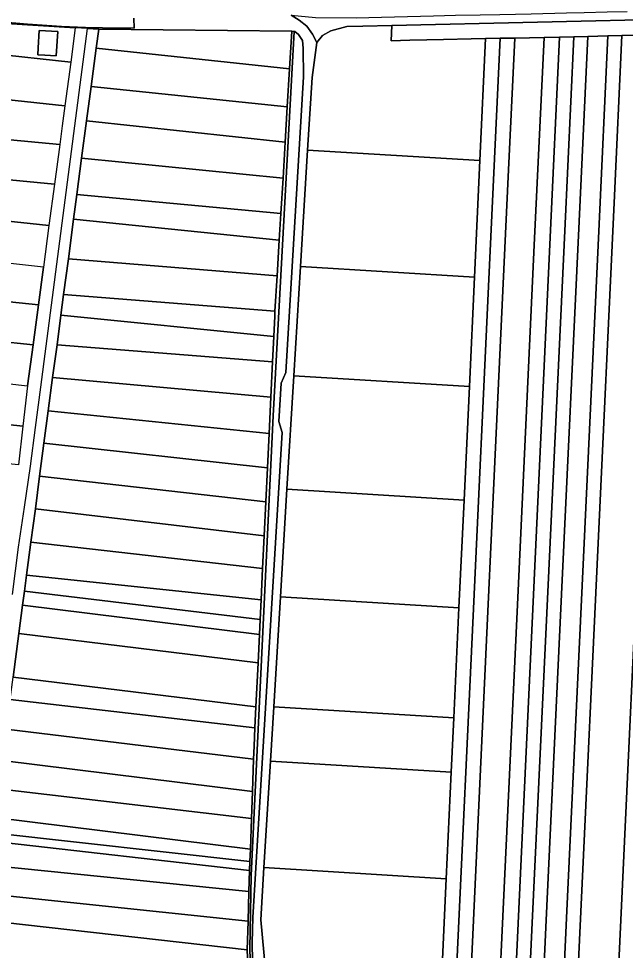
# Model space of a CAD drawing. Extents: x -521939 to -516426, y -1197857 to -1189551.
# Drawn here: x -519454.5 to -519137.7, y -1191463.5 to -1190976.7 of the extents above; entities that cross this region are included whole.
import ezdxf

# ---------------------------------------------------------------- set-up
doc = ezdxf.new("R2010")
doc.units = 0
for name, color, linetype in [('95560013', 7, 'Continuous'), ('95590013', 7, 'Continuous'), ('95610013', 7, 'Continuous'), ('95630013', 7, 'Continuous'), ('95640013', 7, 'Continuous')]:
    doc.layers.add(name, color=color, linetype=linetype)

msp = doc.modelspace()

# ---------------------------------------------------------------- linework, layer by layer
at = {"layer": '95560013'}
for points in [[(-519303.58, -1191045.38), (-519301.28, -1191007.53), (-519298.74, -1190989.11), (-519295.79, -1190985.5), (-519291.48, -1190983.01), (-519283.11, -1190980.88), (-519274.66, -1190980.61), (-519259.67, -1190980.24), (-519259.96, -1190988.33), (-519250.24, -1190988.04), (-519241.28, -1190987.85), (-519232.69, -1190987.61), (-519218.24, -1190987.34), (-519210.6, -1190987.17), (-519213.59, -1191050.84)], [(-519311.8, -1190983.33), (-519312.98, -1191002.89), (-519413.94, -1190992.07), (-519412.63, -1190982.16)], [(-519332.52, -1191459.34), (-519332.36, -1191469.24), (-519331.7, -1191478.8), (-519332.56, -1191478.87), (-519333.28, -1191478.93), (-519333.8, -1191462.73), (-519332.97, -1191424.43), (-519324.55, -1191246.23), (-519321.62, -1191184.22), (-519311.82, -1191005.75), (-519310.59, -1190983.35), (-519310.24, -1190983.36), (-519308.33, -1190985.05), (-519306.31, -1190988.17), (-519305.81, -1190992.14), (-519305.71, -1191007.17), (-519315.01, -1191161.64), (-519317.35, -1191167.16), (-519318.55, -1191187.13), (-519316.89, -1191192.89), (-519321.4, -1191267.83), (-519332.14, -1191446.29)], [(-519139.45, -1190985.59), (-519118.38, -1190985.11), (-519121.87, -1191059.6), (-519130.42, -1191242.09), (-519139, -1191425.22), (-519147.55, -1191607.71), (-519169.08, -1191617.36), (-519160.57, -1191435.91), (-519152.06, -1191254.46), (-519143.55, -1191073.01)], [(-519118.38, -1190985.11), (-519103.75, -1190984.78), (-519107.13, -1191057.48), (-519115.56, -1191238.8), (-519123.97, -1191419.69), (-519132.38, -1191600.58), (-519147.55, -1191607.71), (-519139, -1191425.22), (-519130.42, -1191242.09), (-519121.87, -1191059.6)], [(-519233.95, -1191646.37), (-519241.65, -1191649.81), (-519236.33, -1191536.36), (-519233.67, -1191479.5), (-519231.17, -1191426.05), (-519228.55, -1191370.34), (-519227.23, -1191342.05), (-519224.53, -1191284.5), (-519221.9, -1191228.24), (-519219.11, -1191168.85), (-519216.44, -1191111.73), (-519213.59, -1191050.84), (-519210.6, -1190987.17), (-519202.99, -1190986.99), (-519208.9, -1191112.86), (-519217.16, -1191288.78), (-519225.69, -1191470.45)], [(-519202.99, -1190986.99), (-519195.39, -1190986.84), (-519198.96, -1191063.06), (-519207.33, -1191241.76), (-519209.59, -1191290.03), (-519217.85, -1191466.45), (-519226.11, -1191642.87), (-519233.95, -1191646.37), (-519225.69, -1191470.45), (-519217.16, -1191288.78), (-519208.9, -1191112.86)], [(-519195.39, -1190986.84), (-519180.12, -1190986.51), (-519185.2, -1191095.03), (-519193.65, -1191275.54), (-519201.96, -1191453.06), (-519210.52, -1191635.92), (-519226.11, -1191642.87), (-519217.85, -1191466.45), (-519209.59, -1191290.03), (-519207.33, -1191241.76), (-519198.96, -1191063.06)], [(-519180.12, -1190986.51), (-519171.98, -1190986.32), (-519177.06, -1191094.78), (-519185.45, -1191273.91), (-519193.84, -1191453.04), (-519202.23, -1191632.17), (-519210.52, -1191635.92), (-519201.96, -1191453.06), (-519193.65, -1191275.54), (-519185.2, -1191095.03)], [(-519171.98, -1190986.32), (-519164.58, -1190986.14), (-519169.33, -1191087.59), (-519177.99, -1191272.55), (-519186.26, -1191449.18), (-519194.67, -1191628.8), (-519202.23, -1191632.17), (-519193.84, -1191453.04), (-519185.45, -1191273.91), (-519177.06, -1191094.78)], [(-519164.58, -1190986.14), (-519157.3, -1190985.98), (-519162.17, -1191090), (-519170.6, -1191270.06), (-519178.92, -1191447.77), (-519187.24, -1191625.48), (-519194.67, -1191628.8), (-519186.26, -1191449.18), (-519177.99, -1191272.55), (-519169.33, -1191087.59)], [(-519157.3, -1190985.98), (-519146.73, -1190985.75), (-519151.51, -1191087.8), (-519159.84, -1191265.64), (-519168.14, -1191442.84), (-519176.47, -1191620.68), (-519187.24, -1191625.48), (-519178.92, -1191447.77), (-519170.6, -1191270.06), (-519162.17, -1191090)], [(-519146.73, -1190985.75), (-519139.45, -1190985.59), (-519143.55, -1191073.01), (-519152.06, -1191254.46), (-519160.57, -1191435.91), (-519169.08, -1191617.36), (-519176.47, -1191620.68), (-519168.14, -1191442.84), (-519159.84, -1191265.64), (-519151.51, -1191087.8)], [(-519312.98, -1191002.89), (-519314.17, -1191022.71), (-519416.58, -1191012.09), (-519413.94, -1190992.07)], [(-519418.96, -1191030.07), (-519416.58, -1191012.09), (-519314.17, -1191022.71), (-519315.29, -1191041.23)], [(-519315.29, -1191041.23), (-519316.42, -1191060.1), (-519421.56, -1191049.69), (-519418.96, -1191030.07)], [(-519307.28, -1191106.22), (-519303.58, -1191045.38), (-519213.59, -1191050.84), (-519216.44, -1191111.73)], [(-519424.05, -1191068.52), (-519421.56, -1191049.69), (-519316.42, -1191060.1), (-519317.53, -1191078.5)], [(-519317.53, -1191078.5), (-519318.37, -1191092.47), (-519425.76, -1191081.47), (-519424.05, -1191068.52)], [(-519428.51, -1191102.27), (-519425.76, -1191081.47), (-519318.37, -1191092.47), (-519319.49, -1191111.09)], [(-519430.97, -1191120.9), (-519428.51, -1191102.27), (-519319.49, -1191111.09), (-519320.61, -1191129.63)], [(-519216.44, -1191111.73), (-519219.11, -1191168.85), (-519310.74, -1191163.26), (-519307.28, -1191106.22)], [(-519320.61, -1191129.63), (-519320.76, -1191132.2), (-519321.27, -1191142.85), (-519432.39, -1191131.65), (-519430.97, -1191120.9)], [(-519434.43, -1191147.07), (-519432.39, -1191131.65), (-519321.27, -1191142.85), (-519321.9, -1191155.95)], [(-519322.78, -1191174.4), (-519436.7, -1191164.25), (-519434.43, -1191147.07), (-519321.9, -1191155.95)], [(-519322.78, -1191174.4), (-519323.69, -1191193.49), (-519438.99, -1191181.55), (-519436.7, -1191164.25)], [(-519219.11, -1191168.85), (-519221.9, -1191228.24), (-519314.36, -1191222.6), (-519310.74, -1191163.26)], [(-519323.69, -1191193.49), (-519324.55, -1191211.4), (-519441.23, -1191198.47), (-519438.99, -1191181.55)], [(-519443.51, -1191215.75), (-519441.23, -1191198.47), (-519324.55, -1191211.4), (-519325.4, -1191229.15)], [(-519326.25, -1191246.88), (-519445.75, -1191232.74), (-519443.51, -1191215.75), (-519325.4, -1191229.15)], [(-519317.77, -1191278.81), (-519314.36, -1191222.6), (-519221.9, -1191228.24), (-519224.53, -1191284.5)], [(-519448.07, -1191250.27), (-519445.75, -1191232.74), (-519326.25, -1191246.88), (-519327.07, -1191263.93)], [(-519450.34, -1191267.46), (-519448.07, -1191250.27), (-519327.07, -1191263.93), (-519327.86, -1191280.43)], [(-519451.46, -1191275.9), (-519450.34, -1191267.46), (-519327.86, -1191280.43), (-519328.35, -1191290.67)], [(-519452.43, -1191283.22), (-519451.46, -1191275.9), (-519328.35, -1191290.67), (-519328.73, -1191298.55)], [(-519224.53, -1191284.5), (-519227.23, -1191342.05), (-519321.26, -1191336.33), (-519317.77, -1191278.81)], [(-519454.38, -1191298), (-519452.43, -1191283.22), (-519328.73, -1191298.55), (-519329.43, -1191313.21)], [(-519330.53, -1191336.23), (-519457.39, -1191320.76), (-519454.38, -1191298), (-519329.43, -1191313.21)], [(-519331.05, -1191347.22), (-519458.94, -1191332.49), (-519457.39, -1191320.76), (-519330.53, -1191336.23)], [(-519331.76, -1191363.6), (-519461, -1191348.01), (-519458.94, -1191332.49), (-519331.05, -1191347.22), (-519331.51, -1191356.78)], [(-519322.98, -1191364.59), (-519321.26, -1191336.33), (-519227.23, -1191342.05), (-519228.55, -1191370.34)], [(-519463.15, -1191364.31), (-519461, -1191348.01), (-519331.76, -1191363.6), (-519332.38, -1191380.52)], [(-519465.11, -1191379.15), (-519463.15, -1191364.31), (-519332.38, -1191380.52), (-519332.9, -1191394.62)], [(-519326.36, -1191420.26), (-519322.98, -1191364.59), (-519228.55, -1191370.34), (-519231.17, -1191426.05)], [(-519467.09, -1191394.09), (-519465.11, -1191379.15), (-519332.9, -1191394.62), (-519333.48, -1191410.54)], [(-519468.15, -1191402.09), (-519467.09, -1191394.09), (-519333.48, -1191410.54), (-519333.72, -1191417.03)], [(-519333.9, -1191421.81), (-519468.71, -1191406.36), (-519468.15, -1191402.09), (-519333.72, -1191417.03)], [(-519333.9, -1191421.81), (-519334.31, -1191432.82), (-519470.37, -1191418.91), (-519468.71, -1191406.36)], [(-519472.32, -1191433.7), (-519470.37, -1191418.91), (-519334.31, -1191432.82), (-519334.7, -1191448.17)], [(-519328.03, -1191447.63), (-519326.36, -1191420.26), (-519231.17, -1191426.05), (-519233.67, -1191479.5), (-519325.62, -1191473.92)], [(-519335.08, -1191463.16), (-519474.22, -1191447.58), (-519473.64, -1191443.4), (-519473.18, -1191440.03), (-519472.77, -1191437.09), (-519472.32, -1191433.7), (-519334.7, -1191448.17)]]:
    msp.add_lwpolyline(points, close=True, dxfattribs=at)
msp.add_lwpolyline([(-519334.48, -1191479.02), (-519335.08, -1191463.16), (-519334.7, -1191448.17), (-519334.31, -1191432.82), (-519333.9, -1191421.81), (-519333.72, -1191417.03), (-519333.48, -1191410.54), (-519332.9, -1191394.62), (-519332.38, -1191380.52), (-519331.76, -1191363.6), (-519331.51, -1191356.78), (-519331.05, -1191347.22), (-519330.53, -1191336.23), (-519329.43, -1191313.21), (-519328.73, -1191298.55), (-519328.35, -1191290.67), (-519327.86, -1191280.43), (-519327.07, -1191263.93), (-519326.25, -1191246.88), (-519325.4, -1191229.15), (-519324.55, -1191211.4), (-519323.69, -1191193.49), (-519322.78, -1191174.4), (-519321.9, -1191155.95), (-519321.27, -1191142.85), (-519320.76, -1191132.2), (-519320.61, -1191129.63), (-519319.49, -1191111.09), (-519318.37, -1191092.47), (-519317.53, -1191078.5), (-519316.42, -1191060.1), (-519315.29, -1191041.23), (-519314.17, -1191022.71), (-519312.98, -1191002.89), (-519311.8, -1190983.33), (-519310.59, -1190983.35), (-519311.82, -1191005.75), (-519321.62, -1191184.22), (-519324.55, -1191246.23), (-519332.97, -1191424.43), (-519333.8, -1191462.73), (-519333.28, -1191478.93)], dxfattribs=at)
at = {"layer": '95590013'}
for points in [[(-519427.28, -1190999.38), (-519510.54, -1190990.37), (-519508.85, -1190977.63), (-519505.2, -1190976.39), (-519424.9, -1190981.51)], [(-519444.27, -1190992.02), (-519444.5, -1190995.61), (-519440.87, -1190995.83), (-519434.87, -1190996.19), (-519434.05, -1190983.52), (-519443.68, -1190982.92)], [(-519427.28, -1190999.38), (-519430.31, -1191022.2), (-519492.13, -1191015.62), (-519513.6, -1191013.34), (-519510.54, -1190990.37)], [(-519430.31, -1191022.2), (-519431.72, -1191032.74), (-519433, -1191042.42), (-519516.44, -1191034.58), (-519515.29, -1191025.95), (-519510.45, -1191026.49), (-519510.13, -1191023.45), (-519508.63, -1191023.61), (-519509.66, -1191033.14), (-519502.85, -1191033.89), (-519494.21, -1191034.84), (-519493.55, -1191029.11), (-519492.51, -1191019.19), (-519492.13, -1191015.62)], [(-519433, -1191042.42), (-519435.77, -1191063.23), (-519519.18, -1191055.12), (-519516.44, -1191034.58)], [(-519521.95, -1191075.91), (-519519.18, -1191055.12), (-519435.77, -1191063.23), (-519438.64, -1191084.8)], [(-519438.64, -1191084.8), (-519441.53, -1191106.5), (-519524.82, -1191097.41), (-519521.95, -1191075.91)], [(-519452.21, -1191189.61), (-519535.92, -1191180.56), (-519533.06, -1191159.12), (-519449.78, -1191168.5)], [(-519454.55, -1191209.89), (-519504.26, -1191204.8), (-519538.69, -1191201.28), (-519535.92, -1191180.56), (-519452.21, -1191189.61)], [(-519474.22, -1191447.58), (-519335.08, -1191463.16), (-519334.48, -1191479.02), (-519338.54, -1191479.34), (-519351.26, -1191480.35), (-519355.74, -1191480.07), (-519363.86, -1191479.56), (-519369.19, -1191478.87), (-519373.92, -1191478.26), (-519404.22, -1191475.38), (-519412.86, -1191474.37), (-519421.34, -1191473.46), (-519430.1, -1191472.39), (-519438.84, -1191471.35), (-519447.43, -1191470.43), (-519455.9, -1191469.38), (-519464.87, -1191468.3), (-519476.39, -1191466.96)]]:
    msp.add_lwpolyline(points, close=True, dxfattribs=at)
for points in [[(-519441.53, -1191106.5), (-519524.82, -1191097.41)], [(-519444.16, -1191126.25), (-519441.53, -1191106.5)], [(-519444.16, -1191126.25), (-519484.62, -1191122.13)], [(-519484.62, -1191122.13), (-519444.16, -1191126.25)], [(-519446.95, -1191147.2), (-519444.16, -1191126.25)], [(-519487.11, -1191142.93), (-519446.95, -1191147.2)], [(-519446.95, -1191147.2), (-519487.11, -1191142.93)], [(-519449.78, -1191168.5), (-519446.95, -1191147.2)], [(-519533.06, -1191159.12), (-519449.78, -1191168.5)]]:
    msp.add_lwpolyline(points, dxfattribs=at)
at = {"layer": '95610013'}
for points in [[(-519445.69, -1191190.31), (-519442.95, -1191169.26), (-519418.57, -1190981.92)], [(-519424.9, -1190981.51), (-519427.28, -1190999.38)], [(-519418.57, -1190981.92), (-519424.9, -1190981.51)], [(-519427.28, -1190999.38), (-519430.31, -1191022.2)], [(-519430.31, -1191022.2), (-519431.72, -1191032.74)], [(-519431.72, -1191032.74), (-519433, -1191042.42)], [(-519433, -1191042.42), (-519435.77, -1191063.23)], [(-519435.77, -1191063.23), (-519438.64, -1191084.8)], [(-519438.64, -1191084.8), (-519441.53, -1191106.5)], [(-519441.53, -1191106.5), (-519444.16, -1191126.25)], [(-519444.16, -1191126.25), (-519446.95, -1191147.2)], [(-519446.95, -1191147.2), (-519449.78, -1191168.5)], [(-519449.78, -1191168.5), (-519452.21, -1191189.61)], [(-519452.21, -1191189.61), (-519454.55, -1191209.89)], [(-519448.24, -1191210.54), (-519445.69, -1191190.31)], [(-519451.44, -1191231.94), (-519448.24, -1191210.54)], [(-519457.65, -1191277.52), (-519454.5, -1191252.76), (-519451.44, -1191231.94)]]:
    msp.add_lwpolyline(points, dxfattribs=at)
at = {"layer": '95630013'}
msp.add_lwpolyline([(-519454.5, -1191252.76), (-519451.44, -1191231.94), (-519448.24, -1191210.54), (-519445.69, -1191190.31), (-519442.95, -1191169.26), (-519418.57, -1190981.92), (-519412.63, -1190982.16), (-519413.94, -1190992.07), (-519416.58, -1191012.09), (-519418.96, -1191030.07), (-519421.56, -1191049.69), (-519424.05, -1191068.52), (-519425.76, -1191081.47), (-519428.51, -1191102.27), (-519430.97, -1191120.9), (-519432.39, -1191131.65), (-519434.43, -1191147.07), (-519436.7, -1191164.25), (-519438.99, -1191181.55), (-519441.23, -1191198.47), (-519443.51, -1191215.75), (-519445.75, -1191232.74), (-519448.07, -1191250.27), (-519450.34, -1191267.46), (-519451.46, -1191275.9), (-519452.43, -1191283.22), (-519454.38, -1191298), (-519457.39, -1191320.76)], dxfattribs=at)
at = {"layer": '95640013'}
for points in [[(-519500.93, -1190975.25), (-519449.83, -1190979.56), (-519432.11, -1190980.79), (-519419.57, -1190981.34), (-519410.6, -1190981.51), (-519394.11, -1190981.71), (-519394.27, -1190976.53)], [(-519394.27, -1190976.53), (-519394.11, -1190981.71), (-519410.6, -1190981.51), (-519419.57, -1190981.34), (-519432.11, -1190980.79), (-519449.83, -1190979.56), (-519500.93, -1190975.25)], [(-519312.15, -1190974.86), (-519308.03, -1190977.47), (-519303.91, -1190980.61), (-519301.02, -1190984.91), (-519298.74, -1190989.11), (-519301.28, -1191007.53), (-519303.58, -1191045.38), (-519307.28, -1191106.22), (-519310.74, -1191163.26), (-519314.36, -1191222.6), (-519317.77, -1191278.81), (-519321.26, -1191336.33), (-519322.98, -1191364.59), (-519326.36, -1191420.26), (-519328.03, -1191447.63), (-519325.62, -1191473.92)], [(-519107.55, -1190976.87), (-519259.67, -1190980.24), (-519274.66, -1190980.61), (-519283.11, -1190980.88), (-519291.48, -1190983.01), (-519295.79, -1190985.5), (-519298.74, -1190989.11), (-519301.02, -1190984.91), (-519303.91, -1190980.61), (-519308.03, -1190977.47), (-519312.15, -1190974.86), (-519299.43, -1190976.17), (-519278.19, -1190976.23), (-519265, -1190975.87), (-519237.87, -1190975.28), (-519226.39, -1190974.99), (-519213.47, -1190974.72), (-519203.15, -1190974.47), (-519186.85, -1190974.13), (-519168.31, -1190973.69), (-519159.15, -1190973.52), (-519147.13, -1190973.23), (-519136.74, -1190973.04)], [(-519332.36, -1191469.24), (-519332.52, -1191459.34), (-519332.14, -1191446.29), (-519321.4, -1191267.83), (-519316.89, -1191192.89), (-519318.55, -1191187.13), (-519317.35, -1191167.16), (-519315.01, -1191161.64), (-519305.71, -1191007.17), (-519305.81, -1190992.14), (-519306.31, -1190988.17), (-519308.33, -1190985.05), (-519310.24, -1190983.36), (-519310.59, -1190983.35), (-519311.8, -1190983.33), (-519412.63, -1190982.16), (-519418.57, -1190981.92), (-519424.9, -1190981.51), (-519505.2, -1190976.39)], [(-519118.38, -1190985.11), (-519139.45, -1190985.59), (-519146.73, -1190985.75), (-519157.3, -1190985.98), (-519164.58, -1190986.14), (-519171.98, -1190986.32), (-519180.12, -1190986.51), (-519195.39, -1190986.84), (-519202.99, -1190986.99), (-519210.6, -1190987.17), (-519218.24, -1190987.34), (-519232.69, -1190987.61), (-519241.28, -1190987.85), (-519250.24, -1190988.04), (-519259.96, -1190988.33), (-519259.67, -1190980.24), (-519107.55, -1190976.87)]]:
    msp.add_lwpolyline(points, dxfattribs=at)
msp.add_lwpolyline([(-519434.87, -1190996.19), (-519440.87, -1190995.83), (-519444.5, -1190995.61), (-519444.27, -1190992.02), (-519443.68, -1190982.92), (-519434.05, -1190983.52)], close=True, dxfattribs=at)

doc.saveas('drawing.dxf')
